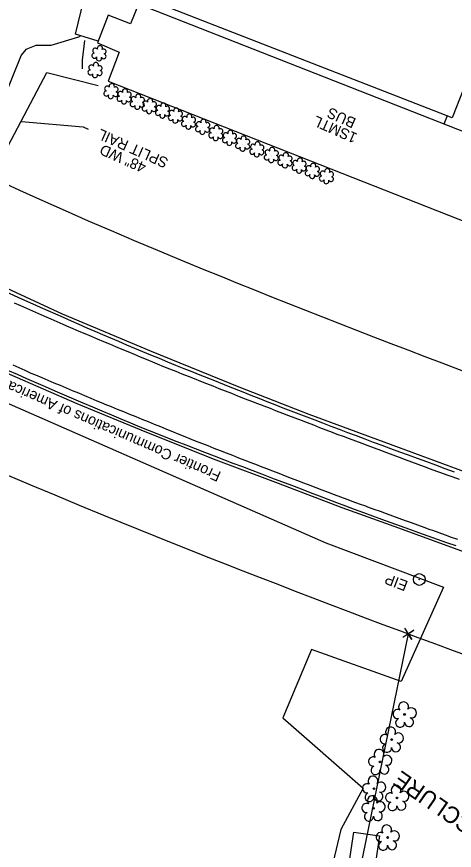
# Model space of a CAD drawing. Extents: x 472260 to 482161, y 489063 to 507124.
# Drawn here: x 479625.5 to 479790.2, y 493403.8 to 493717.9 of the extents above; entities that cross this region are included whole.
import ezdxf

# ---------------------------------------------------------------- set-up
doc = ezdxf.new("R2010")
doc.units = 0
for name, color, linetype in [('Exist Plan Preparation Watershed Blue', 7, 'Continuous'), ('Exist Roads EOP Other Cogo Number', 7, 'Continuous'), ('Exist Roads EOP Other Cogo Point CELL', 7, 'Continuous'), ('Exist Structure Minor Drop Inlet Cogo Comment', 7, 'Continuous'), ('Exist Structure Minor Drop Inlet Cogo Elevation', 7, 'Continuous'), ('Exist Structure Minor Drop Inlet Cogo Number', 7, 'Continuous'), ('Prop Drainage Structure Catch Basin Convert From Junction Box Label', 7, 'Continuous'), ('Prop Drainage Structure Drop Inlet Grate 2 Narrow Slots and Sag Grates 840 24 CELL', 7, 'Continuous'), ('Prop Drainage Structure Drop Inlet Grate 2 Narrow Slots and Sag Grates 840 24 Label', 7, 'Continuous'), ('Prop Drainage Structure Drop Inlet Grate 2 Wide Slots and Flat Grates 840 20 Label', 7, 'Continuous'), ('Prop Drainage Structure Outlet Berm Ditch 850 10 CELL', 7, 'Continuous'), ('Prop Drainage Structure Outlet Berm Ditch 850 10 Label', 7, 'Continuous'), ('Prop Drainage Structure Pipe RCP 18in Class III', 7, 'Continuous'), ('Prop Drainage Structure Pipe RCP 72in Class III', 7, 'Continuous'), ('Prop Drainage Structure Pipe Stub Out CELL', 7, 'Continuous'), ('Prop Drainage Structure Pipe Welded Steel 42in', 7, 'Continuous'), ('Prop Erosion Rip Rap Pad at Outlet CELL', 7, 'Continuous'), ('Prop Erosion Rip Rap Pad at Outlet Label', 7, 'Continuous'), ('Prop SS Fill Line', 7, 'Continuous'), ('Scratch_Level_7', 7, 'Continuous')]:
    doc.layers.add(name, color=color, linetype=linetype)

msp = doc.modelspace()

# ---------------------------------------------------------------- linework, layer by layer
at = {"layer": 'Exist Plan Preparation Watershed Blue'}
for points in [[(479656.14, 493708.66), (479647.59, 493711.33), (479650.8, 493724.32), (479649.1, 493735.54)], [(479651.05, 493708.93), (479650.1, 493701.48), (479650.19, 493698.21)], [(479787.48, 493680.47), (479786.33, 493677.33)]]:
    msp.add_lwpolyline(points, dxfattribs=at)
at = {"layer": 'Exist Roads EOP Other Cogo Point CELL'}
msp.add_line((479772.86, 493485.33), (479772.86, 493485.33), dxfattribs=at)
msp.add_lwpolyline([(479771.49, 493487.42), (479774.24, 493483.25), (479772.86, 493485.33), (479774.95, 493486.71), (479770.78, 493483.95)], dxfattribs=at)
at = {"layer": 'Exist Structure Minor Drop Inlet Cogo Comment'}
for radius in [2.2, 0.0707]:
    msp.add_circle((479777.05, 493505.81), radius, dxfattribs=at)
at = {"layer": 'Exist Structure Minor Drop Inlet Cogo Elevation'}
for centre, radius, start, end in [((480448.9, 495467.9), 1992.96, 230.46528, 247.8014), ((480448.9, 495467.9), 2092.96, 230.46528, 247.8014), ((481145.82, 497175.77), 3837.55, 247.8014, 251.08844), ((481145.82, 497175.77), 3937.55, 247.8014, 251.08844)]:
    msp.add_arc(centre, radius, start, end, dxfattribs=at)
at = {"layer": 'Exist Structure Minor Drop Inlet Cogo Number'}
msp.add_line((479772.86, 493485.33), (479729.5, 493273.44), dxfattribs=at)
at = {"layer": 'Prop Drainage Structure Catch Basin Convert From Junction Box Label'}
for points in [[(479968.66, 493454.91), (479945.51, 493463.03), (479920.61, 493471.79), (479899.13, 493479.24), (479891.14, 493481.37), (479863.82, 493491.03), (479850.97, 493496.1), (479831.51, 493502.97), (479807.04, 493511.36), (479769.36, 493525.1), (479748.05, 493532.8), (479724.02, 493541.95), (479700.61, 493550.73), (479674.52, 493561.13), (479648.22, 493572.01), (479622.91, 493582.99), (479594.16, 493595.92), (479569.22, 493607.76), (479550.92, 493616.54), (479528.77, 493627.58), (479510.27, 493636.62), (479492.81, 493645.47), (479479.9, 493652.12)], [(479980.79, 493480.29), (479962.63, 493486.48), (479927.18, 493499), (479894, 493510.74), (479863.01, 493521.78), (479835.28, 493531.56), (479807.93, 493541.22), (479771.93, 493554.52), (479735.58, 493568.03), (479709.25, 493578.32), (479676.31, 493591.66), (479642.78, 493605.83), (479611.48, 493620.27), (479608.91, 493622.25)]]:
    msp.add_lwpolyline(points, dxfattribs=at)
at = {"layer": 'Prop Drainage Structure Drop Inlet Grate 2 Narrow Slots and Sag Grates 840 24 CELL'}
for points in [[(479624.61, 493610.06), (479626.89, 493609.05), (479629.18, 493608.04), (479631.46, 493607.02), (479633.75, 493606.01), (479636.03, 493605), (479638.32, 493603.99), (479640.6, 493602.97), (479642.89, 493601.96), (479644.31, 493601.33), (479646.61, 493600.36), (479648.92, 493599.39), (479651.22, 493598.43), (479653.53, 493597.46), (479655.83, 493596.49), (479658.14, 493595.53), (479660.45, 493594.56), (479662.75, 493593.59), (479665.06, 493592.63), (479667.36, 493591.66), (479669.67, 493590.69), (479671.97, 493589.73), (479674.28, 493588.76), (479676.58, 493587.79), (479678.41, 493587.02), (479680.74, 493586.1), (479683.06, 493585.18), (479685.39, 493584.26), (479687.71, 493583.34), (479690.03, 493582.41), (479692.36, 493581.49), (479694.68, 493580.57), (479697, 493579.65), (479699.33, 493578.73), (479701.65, 493577.81), (479703.97, 493576.88), (479706.3, 493575.96), (479708.62, 493575.04), (479709.2, 493574.81), (479711.54, 493573.91), (479713.87, 493573.01), (479716.2, 493572.11), (479718.53, 493571.21), (479720.87, 493570.31), (479723.2, 493569.41), (479725.53, 493568.51), (479727.86, 493567.61), (479730.2, 493566.72), (479732.53, 493565.82), (479734.86, 493564.92), (479737.19, 493564.02), (479739.52, 493563.12), (479741.86, 493562.22), (479744.19, 493561.32), (479746.01, 493560.62), (479748.35, 493559.75), (479750.69, 493558.87), (479753.04, 493558), (479755.38, 493557.13), (479757.72, 493556.26), (479760.07, 493555.39), (479762.41, 493554.52), (479764.75, 493553.65), (479767.09, 493552.78), (479769.44, 493551.9), (479771.78, 493551.03), (479774.12, 493550.16), (479776.47, 493549.29), (479778.81, 493548.42), (479781.15, 493547.55), (479783.49, 493546.68), (479785.01, 493546.11), (479787.36, 493545.27), (479789.72, 493544.43), (479792.07, 493543.59)], [(479791.56, 493520.85), (479789.21, 493521.69), (479786.85, 493522.54), (479784.5, 493523.38), (479782.14, 493524.22), (479781.19, 493524.56), (479778.84, 493525.41), (479776.49, 493526.26), (479774.14, 493527.12), (479771.79, 493527.97), (479769.44, 493528.82), (479767.09, 493529.67), (479764.74, 493530.52), (479762.39, 493531.38), (479760.04, 493532.23), (479757.69, 493533.08), (479756.87, 493533.38), (479754.53, 493534.25), (479752.18, 493535.12), (479749.84, 493536), (479747.5, 493536.87), (479745.16, 493537.74), (479742.81, 493538.62), (479740.47, 493539.49), (479738.28, 493540.31), (479735.95, 493541.21), (479733.62, 493542.1), (479731.28, 493543), (479728.95, 493543.9), (479726.62, 493544.8), (479724.29, 493545.7), (479721.95, 493546.6), (479719.62, 493547.5), (479717.29, 493548.4), (479716.14, 493548.84), (479713.81, 493549.76), (479711.48, 493550.67), (479709.15, 493551.58), (479706.83, 493552.49), (479704.5, 493553.4), (479702.17, 493554.31), (479699.84, 493555.22), (479697.52, 493556.14), (479695.19, 493557.05), (479692.86, 493557.96), (479691.29, 493558.57), (479688.97, 493559.51), (479686.66, 493560.46), (479684.34, 493561.4), (479682.03, 493562.34), (479679.71, 493563.28), (479677.4, 493564.22), (479675.08, 493565.16), (479672.76, 493566.1), (479670.45, 493567.04), (479668.13, 493567.99), (479665.82, 493568.93), (479663.5, 493569.87), (479661.18, 493570.81), (479658.87, 493571.75), (479658.1, 493572.06), (479655.8, 493573.03), (479653.49, 493574.01), (479651.19, 493574.98), (479648.89, 493575.95), (479646.58, 493576.92), (479644.28, 493577.89), (479641.98, 493578.86), (479639.67, 493579.83), (479637.37, 493580.8), (479635.07, 493581.78), (479632.76, 493582.75), (479631.01, 493583.48), (479628.73, 493584.5), (479626.44, 493585.51), (479624.16, 493586.52)]]:
    msp.add_lwpolyline(points, dxfattribs=at)
at = {"layer": 'Prop Drainage Structure Drop Inlet Grate 2 Narrow Slots and Sag Grates 840 24 Label'}
msp.add_lwpolyline([(479627.27, 493678.4), (479650.5, 493676.36), (479652.42, 493675.47)], dxfattribs=at)
at = {"layer": 'Prop Drainage Structure Drop Inlet Grate 2 Wide Slots and Flat Grates 840 20 Label'}
for p, q in [((479771.51, 493454.96), (479771.51, 493454.96)), ((479766.62, 493445.5), (479766.62, 493445.5)), ((479762.26, 493437.09), (479762.26, 493437.09)), ((479759.99, 493426.99), (479759.99, 493426.99)), ((479768.66, 493423.52), (479768.66, 493423.52)), ((479759.77, 493419.59), (479759.77, 493419.59)), ((479765.13, 493408.61), (479765.13, 493408.61))]:
    msp.add_line(p, q, dxfattribs=at)
for centre in [(479771.51, 493454.96), (479766.62, 493445.5), (479762.26, 493437.09), (479759.99, 493426.99), (479768.66, 493423.52), (479759.77, 493419.59), (479765.13, 493408.61)]:
    msp.add_circle(centre, 0.326, dxfattribs=at)
for centre, radius, start, end in [((479771.12, 493457.83), 1.86, 330.1651, 219.7134), ((479768.9, 493455.11), 1.73, 62.6636, 279.3457), ((479774.06, 493455.55), 1.9, 257.1011, 134.1999), ((479769.81, 493451.84), 1.69, 111.5671, 6.231), ((479773.18, 493452.06), 1.7, 181.2822, 74.56), ((479766.23, 493448.37), 1.86, 330.1651, 219.7134), ((479764.01, 493445.65), 1.73, 62.6636, 279.3457), ((479769.17, 493446.09), 1.9, 257.1011, 134.1999), ((479761.87, 493439.96), 1.86, 330.1651, 219.7134), ((479764.91, 493442.38), 1.69, 111.5671, 6.231), ((479768.29, 493442.6), 1.7, 181.2822, 74.56), ((479759.65, 493437.24), 1.73, 62.6636, 279.3457), ((479764.81, 493437.68), 1.9, 257.1011, 134.1999), ((479760.55, 493433.97), 1.69, 111.5671, 6.231), ((479763.93, 493434.19), 1.7, 181.2822, 74.56), ((479759.61, 493429.87), 1.86, 330.1651, 219.7134), ((479762.54, 493427.58), 1.9, 257.1011, 134.1999), ((479757.39, 493427.15), 1.73, 62.6636, 279.3457), ((479768.28, 493426.39), 1.86, 330.1651, 219.7134), ((479758.29, 493423.87), 1.69, 111.5671, 6.231), ((479759.38, 493422.46), 1.86, 330.1651, 219.7134), ((479761.67, 493424.09), 1.7, 181.2822, 74.56), ((479766.06, 493423.67), 1.73, 62.6636, 279.3457), ((479771.21, 493424.11), 1.9, 257.1011, 134.1999), ((479757.16, 493419.75), 1.73, 62.6636, 279.3457), ((479762.32, 493420.18), 1.9, 257.1011, 134.1999), ((479766.96, 493420.4), 1.69, 111.5671, 6.231), ((479770.34, 493420.62), 1.7, 181.2822, 74.56), ((479758.06, 493416.47), 1.69, 111.5671, 6.231), ((479761.44, 493416.69), 1.7, 181.2822, 74.56), ((479762.52, 493408.76), 1.73, 62.6636, 279.3457), ((479764.74, 493411.48), 1.86, 330.1651, 219.7134), ((479767.68, 493409.2), 1.9, 257.1011, 134.1999), ((479766.8, 493405.71), 1.7, 181.2822, 74.56), ((479763.42, 493405.49), 1.69, 111.5671, 6.231)]:
    msp.add_arc(centre, radius, start, end, dxfattribs=at)
at = {"layer": 'Prop Drainage Structure Pipe RCP 18in Class III'}
msp.add_lwpolyline([(479649.67, 493710.68), (479648.77, 493710.08), (479638.4, 493706.97), (479632.75, 493706.94), (479628.96, 493705.46), (479627.23, 493703.37), (479623.57, 493694.34), (479618.02, 493680.83), (479614.21, 493673.87), (479606.95, 493662.62), (479599.93, 493651.49), (479598.16, 493646.26), (479597.33, 493642.02), (479598.35, 493637.13), (479601.78, 493630.63), (479608.95, 493620.95)], dxfattribs=at)
at = {"layer": 'Prop Drainage Structure Pipe RCP 72in Class III'}
msp.add_lwpolyline([(479614.74, 493655.17), (479636.92, 493696.8), (479656.2, 493691.97)], dxfattribs=at)
at = {"layer": 'Prop Drainage Structure Pipe Stub Out CELL'}
for points in [[(479790.32, 493546.27), (479786.79, 493547.56), (479783.3, 493548.84), (479779.84, 493550.1), (479776.41, 493551.35), (479773.02, 493552.59), (479769.67, 493553.82), (479766.36, 493555.04), (479763.1, 493556.26), (479759.85, 493557.47), (479756.62, 493558.68), (479753.38, 493559.9), (479750.15, 493561.11), (479746.96, 493562.32), (479743.84, 493563.5), (479740.79, 493564.66), (479737.81, 493565.79), (479734.85, 493566.92), (479731.88, 493568.06), (479728.87, 493569.22), (479725.85, 493570.4), (479722.81, 493571.58), (479719.78, 493572.78), (479716.75, 493573.97), (479713.73, 493575.18), (479710.77, 493576.36), (479705.24, 493578.56), (479700.1, 493580.6), (479694.56, 493582.81), (479691.59, 493584), (479688.54, 493585.23), (479685.45, 493586.47), (479682.34, 493587.74), (479679.2, 493589.03), (479676.06, 493590.32), (479672.97, 493591.61), (479669.92, 493592.88), (479666.92, 493594.15), (479663.94, 493595.42), (479660.96, 493596.69), (479657.99, 493597.98), (479655.01, 493599.26), (479652.04, 493600.56), (479649.07, 493601.86), (479646.11, 493603.16), (479643.14, 493604.47), (479640.21, 493605.77), (479637.33, 493607.05), (479634.5, 493608.3), (479631.72, 493609.52), (479626.27, 493611.96), (479620.9, 493614.43)], [(479790.89, 493518.44), (479787.37, 493519.67), (479783.87, 493520.91), (479780.39, 493522.16), (479776.91, 493523.4), (479773.43, 493524.65), (479769.95, 493525.89), (479766.47, 493527.14), (479763, 493528.38), (479759.55, 493529.64), (479756.12, 493530.91), (479752.71, 493532.18), (479749.33, 493533.46), (479745.99, 493534.72), (479742.7, 493535.98), (479739.44, 493537.23), (479736.13, 493538.51), (479732.67, 493539.83), (479729.06, 493541.19), (479725.31, 493542.61), (479721.52, 493544.04), (479717.8, 493545.45), (479714.15, 493546.84), (479710.57, 493548.21), (479707.03, 493549.56), (479703.48, 493550.92), (479699.93, 493552.29), (479696.38, 493553.65), (479692.84, 493555.02), (479689.34, 493556.37), (479685.87, 493557.72), (479682.44, 493559.05), (479679.01, 493560.4), (479675.53, 493561.79), (479672.01, 493563.23), (479668.45, 493564.7), (479664.87, 493566.2), (479661.29, 493567.7), (479657.71, 493569.2), (479654.14, 493570.71), (479650.57, 493572.22), (479647.02, 493573.74), (479643.47, 493575.27), (479639.94, 493576.8), (479636.4, 493578.35), (479632.86, 493579.89), (479629.31, 493581.45), (479625.76, 493583.01), (479622.15, 493584.61)]]:
    msp.add_lwpolyline(points, dxfattribs=at)
at = {"layer": 'Prop Erosion Rip Rap Pad at Outlet CELL'}
for p, q in [((479656.58, 493703.89), (479656.58, 493703.89)), ((479655.09, 493697.58), (479655.09, 493697.58)), ((479661.06, 493689.62), (479661.06, 493689.62)), ((479666.04, 493687.62), (479666.04, 493687.62)), ((479671.01, 493685.63), (479671.01, 493685.63)), ((479675.49, 493683.97), (479675.49, 493683.97)), ((479680.47, 493682.32), (479680.47, 493682.32)), ((479685.33, 493680.43), (479685.33, 493680.43)), ((479690.25, 493678.17), (479690.25, 493678.17)), ((479695.56, 493676.18), (479695.56, 493676.18)), ((479700.54, 493673.85), (479700.54, 493673.85)), ((479705.68, 493672.03), (479705.68, 493672.03)), ((479710.65, 493669.87), (479710.65, 493669.87)), ((479715.96, 493667.71), (479715.96, 493667.71)), ((479721.43, 493665.56), (479721.43, 493665.56)), ((479726.57, 493663.57), (479726.57, 493663.57)), ((479731.88, 493661.57), (479731.88, 493661.57)), ((479736.86, 493659.58), (479736.86, 493659.58)), ((479742.16, 493657.59), (479742.16, 493657.59))]:
    msp.add_line(p, q, dxfattribs=at)
for centre, radius, start, end in [((479655.1, 493705.01), 0.968, 35.8908, 245.4216), ((479656.81, 493705.93), 0.99, 334.8391, 200.4717), ((479658.26, 493704.75), 0.929, 284.4567, 126.0861), ((479654.78, 493703.18), 0.955, 95.1099, 327.9534), ((479656.46, 493702.2), 0.984, 151.2797, 21.387), ((479658.22, 493702.96), 0.937, 204.9913, 73.4601), ((479653.61, 493698.71), 0.968, 35.8908, 245.4216), ((479655.32, 493699.62), 0.99, 334.8391, 200.4717), ((479656.76, 493698.45), 0.929, 284.4567, 126.0861), ((479653.29, 493696.88), 0.955, 95.1099, 327.9534), ((479654.96, 493695.9), 0.984, 151.2797, 21.387), ((479656.73, 493696.65), 0.937, 204.9913, 73.4601), ((479659.58, 493690.74), 0.968, 35.8908, 245.4216), ((479661.29, 493691.66), 0.99, 334.8391, 200.4717), ((479662.73, 493690.48), 0.929, 284.4567, 126.0861), ((479666.27, 493689.67), 0.99, 334.8391, 200.4717), ((479659.26, 493688.91), 0.955, 95.1099, 327.9534), ((479660.93, 493687.93), 0.984, 151.2797, 21.387), ((479662.7, 493688.69), 0.937, 204.9913, 73.4601), ((479664.24, 493686.92), 0.955, 95.1099, 327.9534), ((479664.56, 493688.75), 0.968, 35.8908, 245.4216), ((479667.68, 493686.7), 0.937, 204.9913, 73.4601), ((479667.71, 493688.49), 0.929, 284.4567, 126.0861), ((479669.53, 493686.76), 0.968, 35.8908, 245.4216), ((479671.24, 493687.67), 0.99, 334.8391, 200.4717), ((479672.69, 493686.5), 0.929, 284.4567, 126.0861), ((479675.72, 493686.01), 0.99, 334.8391, 200.4717), ((479665.91, 493685.94), 0.984, 151.2797, 21.387), ((479669.21, 493684.93), 0.955, 95.1099, 327.9534), ((479670.89, 493683.95), 0.984, 151.2797, 21.387), ((479672.65, 493684.7), 0.937, 204.9913, 73.4601), ((479673.69, 493683.27), 0.955, 95.1099, 327.9534), ((479674.01, 493685.1), 0.968, 35.8908, 245.4216), ((479677.13, 493683.05), 0.937, 204.9913, 73.4601), ((479677.16, 493684.84), 0.929, 284.4567, 126.0861), ((479678.98, 493683.44), 0.968, 35.8908, 245.4216), ((479680.7, 493684.36), 0.99, 334.8391, 200.4717), ((479682.14, 493683.18), 0.929, 284.4567, 126.0861), ((479675.36, 493682.29), 0.984, 151.2797, 21.387), ((479678.67, 493681.61), 0.955, 95.1099, 327.9534), ((479680.34, 493680.63), 0.984, 151.2797, 21.387), ((479682.1, 493681.39), 0.937, 204.9913, 73.4601), ((479683.53, 493679.73), 0.955, 95.1099, 327.9534), ((479683.85, 493681.56), 0.968, 35.8908, 245.4216), ((479685.56, 493682.47), 0.99, 334.8391, 200.4717), ((479687, 493681.3), 0.929, 284.4567, 126.0861), ((479690.48, 493680.21), 0.99, 334.8391, 200.4717), ((479685.2, 493678.75), 0.984, 151.2797, 21.387), ((479686.97, 493679.51), 0.937, 204.9913, 73.4601), ((479688.45, 493677.46), 0.955, 95.1099, 327.9534), ((479688.77, 493679.29), 0.968, 35.8908, 245.4216), ((479691.89, 493677.24), 0.937, 204.9913, 73.4601), ((479691.92, 493679.04), 0.929, 284.4567, 126.0861), ((479694.08, 493677.3), 0.968, 35.8908, 245.4216), ((479695.79, 493678.22), 0.99, 334.8391, 200.4717), ((479697.23, 493677.04), 0.929, 284.4567, 126.0861), ((479690.12, 493676.48), 0.984, 151.2797, 21.387), ((479693.76, 493675.47), 0.955, 95.1099, 327.9534), ((479695.43, 493674.49), 0.984, 151.2797, 21.387), ((479697.2, 493675.25), 0.937, 204.9913, 73.4601), ((479699.05, 493674.98), 0.968, 35.8908, 245.4216), ((479700.76, 493675.89), 0.99, 334.8391, 200.4717), ((479702.21, 493674.72), 0.929, 284.4567, 126.0861), ((479705.91, 493674.07), 0.99, 334.8391, 200.4717), ((479698.74, 493673.15), 0.955, 95.1099, 327.9534), ((479700.41, 493672.17), 0.984, 151.2797, 21.387), ((479702.17, 493672.92), 0.937, 204.9913, 73.4601), ((479703.88, 493671.32), 0.955, 95.1099, 327.9534), ((479704.19, 493673.15), 0.968, 35.8908, 245.4216), ((479707.31, 493671.1), 0.937, 204.9913, 73.4601), ((479707.35, 493672.9), 0.929, 284.4567, 126.0861), ((479709.17, 493671), 0.968, 35.8908, 245.4216), ((479710.88, 493671.91), 0.99, 334.8391, 200.4717), ((479712.32, 493670.74), 0.929, 284.4567, 126.0861), ((479705.55, 493670.34), 0.984, 151.2797, 21.387), ((479708.85, 493669.17), 0.955, 95.1099, 327.9534), ((479710.52, 493668.19), 0.984, 151.2797, 21.387), ((479712.29, 493668.94), 0.937, 204.9913, 73.4601), ((479714.16, 493667.01), 0.955, 95.1099, 327.9534), ((479714.48, 493668.84), 0.968, 35.8908, 245.4216), ((479716.19, 493669.75), 0.99, 334.8391, 200.4717), ((479717.63, 493668.58), 0.929, 284.4567, 126.0861), ((479721.66, 493667.6), 0.99, 334.8391, 200.4717), ((479715.83, 493666.03), 0.984, 151.2797, 21.387), ((479717.6, 493666.78), 0.937, 204.9913, 73.4601), ((479719.63, 493664.85), 0.955, 95.1099, 327.9534), ((479719.95, 493666.68), 0.968, 35.8908, 245.4216), ((479723.07, 493664.63), 0.937, 204.9913, 73.4601), ((479723.1, 493666.43), 0.929, 284.4567, 126.0861), ((479725.09, 493664.69), 0.968, 35.8908, 245.4216), ((479726.8, 493665.61), 0.99, 334.8391, 200.4717), ((479728.25, 493664.43), 0.929, 284.4567, 126.0861), ((479721.3, 493663.87), 0.984, 151.2797, 21.387), ((479724.77, 493662.86), 0.955, 95.1099, 327.9534), ((479726.45, 493661.88), 0.984, 151.2797, 21.387), ((479728.21, 493662.64), 0.937, 204.9913, 73.4601), ((479730.08, 493660.87), 0.955, 95.1099, 327.9534), ((479730.4, 493662.7), 0.968, 35.8908, 245.4216), ((479732.11, 493663.61), 0.99, 334.8391, 200.4717), ((479733.55, 493662.44), 0.929, 284.4567, 126.0861), ((479735.37, 493660.71), 0.968, 35.8908, 245.4216), ((479737.09, 493661.62), 0.99, 334.8391, 200.4717), ((479731.75, 493659.89), 0.984, 151.2797, 21.387), ((479733.52, 493660.65), 0.937, 204.9913, 73.4601), ((479735.06, 493658.88), 0.955, 95.1099, 327.9534), ((479738.49, 493658.65), 0.937, 204.9913, 73.4601), ((479738.53, 493660.45), 0.929, 284.4567, 126.0861), ((479740.68, 493658.72), 0.968, 35.8908, 245.4216), ((479742.39, 493659.63), 0.99, 334.8391, 200.4717), ((479743.84, 493658.46), 0.929, 284.4567, 126.0861), ((479736.73, 493657.9), 0.984, 151.2797, 21.387), ((479740.36, 493656.89), 0.955, 95.1099, 327.9534), ((479742.04, 493655.91), 0.984, 151.2797, 21.387), ((479743.8, 493656.66), 0.937, 204.9913, 73.4601)]:
    msp.add_arc(centre, radius, start, end, dxfattribs=at)
at = {"layer": 'Prop Erosion Rip Rap Pad at Outlet Label'}
msp.add_lwpolyline([(479483.46, 493634.2), (479561.97, 493598.57), (479741.91, 493519.68), (479786.17, 493502.96), (479770.18, 493467.35), (479736.49, 493479.43), (479725.73, 493453.7), (479755.91, 493427.15), (479747.5, 493411.63), (479741.52, 493386.24), (479749.84, 493380.92), (479748.16, 493352.86), (479746.69, 493346.26)], dxfattribs=at)
at = {"layer": 'Prop SS Fill Line'}
for points in [[(479691.13, 493773.55), (479808.1, 493727.5), (479789.45, 493679.7), (479672.32, 493725.48), (479673.44, 493728.13), (479664.81, 493731.66), (479669.1, 493742.18), (479677.51, 493738.92)], [(479659.9, 493693.51), (479799.81, 493638.37), (479811.3, 493667.51), (479671.33, 493722.55), (479668.31, 493715.17), (479659.98, 493718.45), (479655.87, 493707.97), (479664.1, 493704.52)], [(479762.01, 493409.2), (479759.33, 493390.93), (479749.68, 493392.34), (479752.37, 493410.62)]]:
    msp.add_lwpolyline(points, close=True, dxfattribs=at)

# ---------------------------------------------------------------- texts
at = {"layer": 'Exist Roads EOP Other Cogo Number'}
msp.add_text('EIP', height=4, rotation=159.1155, dxfattribs=at).set_placement((479773.08, 493505.04))
at = {"layer": 'Prop Drainage Structure Outlet Berm Ditch 850 10 CELL'}
for s, p in [('1SMTL', (479754.03, 493673.66)), ('BUS', (479753.55, 493679.34))]:
    msp.add_text(s, height=4, rotation=156.0819, dxfattribs=at).set_placement(p)
at = {"layer": 'Prop Drainage Structure Outlet Berm Ditch 850 10 Label'}
for s, p in [('SPLIT RAIL', (479682.93, 493664.27)), ('48" WD', (479674.62, 493662.48))]:
    msp.add_text(s, height=4, rotation=156.0819, dxfattribs=at).set_placement(p)
at = {"layer": 'Prop Drainage Structure Pipe Welded Steel 42in'}
msp.add_text('Frontier Communications of America Inc.', height=4, rotation=156.5444, dxfattribs=at).set_placement((479702.71, 493546.18))
at = {"layer": 'Scratch_Level_7'}
msp.add_text('JERRY N. MCCLURE', height=6.25, rotation=145.2516, dxfattribs=at).set_placement((479837.36, 493387.48))

doc.saveas('drawing.dxf')
